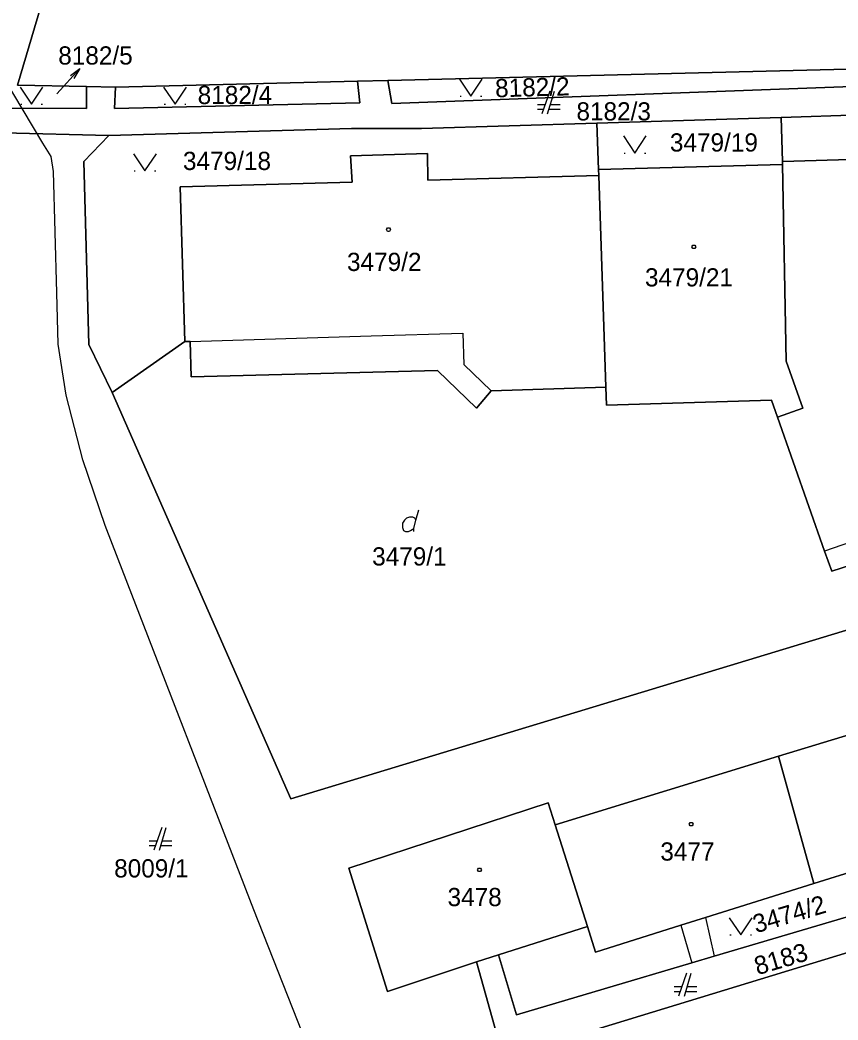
# Model space of a CAD drawing. Extents: x -263587 to -261993, y -1238795 to -1236748.
# Drawn here: x -262917.5 to -262845.6, y -1238446.6 to -1238358.7 of the extents above; entities that cross this region are included whole.
import ezdxf

# ---------------------------------------------------------------- set-up
doc = ezdxf.new("R2010")
doc.units = 0
doc.layers.add('Vrstva 1', color=7, linetype='Continuous')
doc.layers.add('Vrstva 2', color=7, linetype='Continuous')

msp = doc.modelspace()

# ---------------------------------------------------------------- linework, layer by layer
at = {"layer": 'Vrstva 1'}
for p, q in [((-262914.59, -1238353.93), (-262917.73, -1238364.43)), ((-262917.73, -1238364.43), (-262914.59, -1238353.93)), ((-262885.17, -1238364.02), (-262832.28, -1238362.71)), ((-262832.28, -1238362.71), (-262885.17, -1238364.02)), ((-262913.067, -1238363.582), (-262912.248, -1238362.975)), ((-262917.73, -1238364.43), (-262911.65, -1238364.56)), ((-262911.65, -1238364.56), (-262917.73, -1238364.43)), ((-262911.65, -1238364.56), (-262911.67, -1238366.49)), ((-262911.67, -1238366.49), (-262911.65, -1238364.56)), ((-262911.65, -1238364.56), (-262909.11, -1238364.61)), ((-262909.11, -1238364.61), (-262911.65, -1238364.56)), ((-262909.11, -1238364.61), (-262887.84, -1238364.09)), ((-262887.84, -1238364.09), (-262909.11, -1238364.61)), ((-262887.84, -1238364.09), (-262885.17, -1238364.02)), ((-262885.17, -1238364.02), (-262887.84, -1238364.09)), ((-262887.84, -1238364.09), (-262887.65, -1238365.99)), ((-262887.65, -1238365.99), (-262887.84, -1238364.09)), ((-262884.84, -1238366.04), (-262885.17, -1238364.02)), ((-262885.17, -1238364.02), (-262884.84, -1238366.04)), ((-262830.95, -1238364.06), (-262884.84, -1238366.04)), ((-262884.84, -1238366.04), (-262830.95, -1238364.06)), ((-262909.21, -1238366.48), (-262909.11, -1238364.61)), ((-262909.11, -1238364.61), (-262909.21, -1238366.48)), ((-262878.83, -1238365.41), (-262878.73, -1238365.41)), ((-262877.03, -1238365.41), (-262876.93, -1238365.41)), ((-262870.94, -1238364.96), (-262871.64, -1238366.96)), ((-262871.14, -1238366.96), (-262870.54, -1238364.96)), ((-262917.43, -1238366.11), (-262917.33, -1238366.11)), ((-262915.63, -1238366.11), (-262915.53, -1238366.11)), ((-262887.65, -1238365.99), (-262909.21, -1238366.48)), ((-262909.21, -1238366.48), (-262887.65, -1238365.99)), ((-262904.83, -1238366.11), (-262904.73, -1238366.11)), ((-262903.03, -1238366.11), (-262902.93, -1238366.11)), ((-262871.36, -1238366.16), (-262872.04, -1238366.16)), ((-262870.04, -1238366.16), (-262870.9, -1238366.16)), ((-262911.67, -1238366.49), (-262918.33, -1238366.45)), ((-262918.33, -1238366.45), (-262911.67, -1238366.49)), ((-262872.04, -1238366.56), (-262871.5, -1238366.56)), ((-262871.02, -1238366.56), (-262870.04, -1238366.56)), ((-262830.17, -1238366.65), (-262850.63, -1238367.27)), ((-262850.63, -1238367.27), (-262830.17, -1238366.65)), ((-262866.83, -1238367.78), (-262882.23, -1238368.25)), ((-262882.23, -1238368.25), (-262866.83, -1238367.78)), ((-262850.63, -1238367.27), (-262866.83, -1238367.78)), ((-262866.83, -1238367.78), (-262850.63, -1238367.27)), ((-262866.67, -1238371.85), (-262866.83, -1238367.78)), ((-262866.83, -1238367.78), (-262866.67, -1238371.85)), ((-262850.52, -1238371.14), (-262850.63, -1238367.27)), ((-262850.63, -1238367.27), (-262850.52, -1238371.14)), ((-262918.98, -1238368.62), (-262909.71, -1238368.87)), ((-262909.71, -1238368.87), (-262918.98, -1238368.62)), ((-262909.71, -1238368.87), (-262911.88, -1238371.13)), ((-262911.88, -1238371.13), (-262909.71, -1238368.87)), ((-262888.36, -1238368.24), (-262909.71, -1238368.87)), ((-262909.71, -1238368.87), (-262888.36, -1238368.24)), ((-262882.37, -1238368.25), (-262888.36, -1238368.24)), ((-262888.36, -1238368.24), (-262882.37, -1238368.25)), ((-262882.23, -1238368.25), (-262882.37, -1238368.25)), ((-262882.37, -1238368.25), (-262882.23, -1238368.25)), ((-262888.45, -1238370.64), (-262881.7, -1238370.44)), ((-262881.7, -1238370.44), (-262888.45, -1238370.64)), ((-262888.31, -1238372.97), (-262888.45, -1238370.64)), ((-262888.45, -1238370.64), (-262888.31, -1238372.97)), ((-262881.7, -1238370.44), (-262881.67, -1238372.77)), ((-262881.67, -1238372.77), (-262881.7, -1238370.44)), ((-262864.42, -1238370.4), (-262864.32, -1238370.4)), ((-262862.62, -1238370.4), (-262862.52, -1238370.4)), ((-262911.88, -1238371.13), (-262911.45, -1238387.23)), ((-262911.45, -1238387.23), (-262911.88, -1238371.13)), ((-262866.67, -1238371.85), (-262850.52, -1238371.42)), ((-262850.52, -1238371.42), (-262866.67, -1238371.85)), ((-262850.52, -1238371.14), (-262839.85, -1238370.85)), ((-262839.85, -1238370.85), (-262850.52, -1238371.14)), ((-262850.52, -1238371.42), (-262850.52, -1238371.14)), ((-262850.52, -1238371.14), (-262850.52, -1238371.42)), ((-262850.19, -1238388.69), (-262850.52, -1238371.42)), ((-262850.52, -1238371.42), (-262850.19, -1238388.69)), ((-262907.47, -1238371.96), (-262907.37, -1238371.96)), ((-262905.67, -1238371.96), (-262905.57, -1238371.96)), ((-262881.67, -1238372.77), (-262866.65, -1238372.37)), ((-262866.65, -1238372.37), (-262881.67, -1238372.77)), ((-262866.65, -1238372.37), (-262866.67, -1238371.85)), ((-262866.67, -1238371.85), (-262866.65, -1238372.37)), ((-262866.03, -1238390.97), (-262866.65, -1238372.37)), ((-262866.65, -1238372.37), (-262866.03, -1238390.97)), ((-262903.43, -1238373.38), (-262888.31, -1238372.97)), ((-262888.31, -1238372.97), (-262903.43, -1238373.38)), ((-262903.03, -1238386.96), (-262903.43, -1238373.38)), ((-262903.43, -1238373.38), (-262903.03, -1238386.96)), ((-262902.54, -1238386.95), (-262886.65, -1238386.46)), ((-262886.65, -1238386.46), (-262878.59, -1238386.22)), ((-262878.59, -1238386.22), (-262878.51, -1238388.97)), ((-262911.45, -1238387.23), (-262909.41, -1238391.43)), ((-262909.41, -1238391.43), (-262911.45, -1238387.23)), ((-262909.41, -1238391.43), (-262903.03, -1238386.96)), ((-262903.03, -1238386.96), (-262909.41, -1238391.43)), ((-262903.03, -1238386.96), (-262902.54, -1238386.95)), ((-262902.54, -1238386.95), (-262903.03, -1238386.96)), ((-262902.54, -1238386.95), (-262902.45, -1238390.07)), ((-262902.45, -1238390.07), (-262902.54, -1238386.95)), ((-262878.51, -1238388.97), (-262876.09, -1238391.29)), ((-262848.73, -1238392.81), (-262850.19, -1238388.69)), ((-262850.19, -1238388.69), (-262848.73, -1238392.81)), ((-262902.45, -1238390.07), (-262880.81, -1238389.49)), ((-262880.81, -1238389.49), (-262902.45, -1238390.07)), ((-262880.81, -1238389.49), (-262877.4, -1238392.8)), ((-262877.4, -1238392.8), (-262880.81, -1238389.49)), ((-262893.7, -1238427.13), (-262909.41, -1238391.43)), ((-262909.41, -1238391.43), (-262893.7, -1238427.13)), ((-262877.4, -1238392.8), (-262876.09, -1238391.29)), ((-262876.09, -1238391.29), (-262877.4, -1238392.8)), ((-262876.09, -1238391.29), (-262866.03, -1238390.97)), ((-262866.03, -1238390.97), (-262876.09, -1238391.29)), ((-262866.03, -1238390.97), (-262865.98, -1238392.54)), ((-262865.98, -1238392.54), (-262866.03, -1238390.97)), ((-262865.98, -1238392.54), (-262851.47, -1238392.12)), ((-262851.47, -1238392.12), (-262865.98, -1238392.54)), ((-262851.47, -1238392.12), (-262850.95, -1238393.59)), ((-262850.95, -1238393.59), (-262851.47, -1238392.12)), ((-262850.95, -1238393.59), (-262848.73, -1238392.81)), ((-262848.73, -1238392.81), (-262850.95, -1238393.59)), ((-262850.95, -1238393.59), (-262846.81, -1238405.36)), ((-262846.81, -1238405.36), (-262850.95, -1238393.59)), ((-262882.73, -1238402.65), (-262882.46, -1238401.75)), ((-262844.52, -1238404.58), (-262846.81, -1238405.36)), ((-262822.27, -1238405.46), (-262893.7, -1238427.13)), ((-262893.7, -1238427.13), (-262822.27, -1238405.46)), ((-262846.81, -1238405.36), (-262846.16, -1238407.13)), ((-262846.16, -1238407.13), (-262846.81, -1238405.36)), ((-262846.16, -1238407.13), (-262843.6, -1238406.28)), ((-262843.6, -1238406.28), (-262846.16, -1238407.13)), ((-262850.86, -1238423.39), (-262832.44, -1238417.74)), ((-262832.44, -1238417.74), (-262850.86, -1238423.39)), ((-262870.49, -1238429.42), (-262850.86, -1238423.39)), ((-262850.86, -1238423.39), (-262870.49, -1238429.42)), ((-262850.86, -1238423.39), (-262847.74, -1238434.56)), ((-262847.74, -1238434.56), (-262850.86, -1238423.39)), ((-262888.61, -1238433.21), (-262871.1, -1238427.48)), ((-262871.1, -1238427.48), (-262888.61, -1238433.21)), ((-262871.1, -1238427.48), (-262870.49, -1238429.42)), ((-262870.49, -1238429.42), (-262871.1, -1238427.48)), ((-262870.49, -1238429.42), (-262867.64, -1238438.35)), ((-262867.64, -1238438.35), (-262870.49, -1238429.42)), ((-262905.05, -1238429.63), (-262905.75, -1238431.63)), ((-262905.25, -1238431.63), (-262904.65, -1238429.63)), ((-262905.47, -1238430.83), (-262906.15, -1238430.83)), ((-262906.15, -1238431.23), (-262905.61, -1238431.23)), ((-262905.13, -1238431.23), (-262904.15, -1238431.23)), ((-262904.15, -1238430.83), (-262905.01, -1238430.83)), ((-262840.63, -1238432.34), (-262847.74, -1238434.56)), ((-262847.74, -1238434.56), (-262840.63, -1238432.34)), ((-262885.22, -1238444.06), (-262888.61, -1238433.21)), ((-262888.61, -1238433.21), (-262885.22, -1238444.06)), ((-262847.74, -1238434.56), (-262857.28, -1238437.56)), ((-262857.28, -1238437.56), (-262847.74, -1238434.56)), ((-262856.5, -1238440.95), (-262839.65, -1238435.96)), ((-262839.65, -1238435.96), (-262856.5, -1238440.95)), ((-262867.64, -1238438.35), (-262875.45, -1238440.82)), ((-262875.45, -1238440.82), (-262867.64, -1238438.35)), ((-262866.93, -1238440.58), (-262867.64, -1238438.35)), ((-262867.64, -1238438.35), (-262866.93, -1238440.58)), ((-262859.43, -1238438.23), (-262866.93, -1238440.58)), ((-262866.93, -1238440.58), (-262859.43, -1238438.23)), ((-262857.28, -1238437.56), (-262859.43, -1238438.23)), ((-262859.43, -1238438.23), (-262857.28, -1238437.56)), ((-262859.43, -1238438.23), (-262858.47, -1238441.53)), ((-262857.28, -1238437.56), (-262856.5, -1238440.95)), ((-262855.13, -1238439.07), (-262855.03, -1238439.07)), ((-262853.33, -1238439.07), (-262853.23, -1238439.07)), ((-262841.06, -1238439.47), (-262873.85, -1238449.49)), ((-262873.85, -1238449.49), (-262841.06, -1238439.47)), ((-262877.38, -1238441.43), (-262875.45, -1238440.82)), ((-262875.45, -1238440.82), (-262877.38, -1238441.43)), ((-262875.45, -1238440.82), (-262873.87, -1238446.1)), ((-262873.87, -1238446.1), (-262875.45, -1238440.82)), ((-262858.47, -1238441.53), (-262856.5, -1238440.95)), ((-262856.5, -1238440.95), (-262858.47, -1238441.53)), ((-262877.38, -1238441.43), (-262885.22, -1238444.06)), ((-262885.22, -1238444.06), (-262877.38, -1238441.43)), ((-262874.97, -1238450.05), (-262877.38, -1238441.43)), ((-262877.38, -1238441.43), (-262874.97, -1238450.05)), ((-262873.87, -1238446.1), (-262858.47, -1238441.53)), ((-262858.47, -1238441.53), (-262873.87, -1238446.1)), ((-262858.93, -1238442.45), (-262859.63, -1238444.45)), ((-262859.13, -1238444.45), (-262858.53, -1238442.45)), ((-262859.35, -1238443.65), (-262860.03, -1238443.65)), ((-262860.03, -1238444.05), (-262859.49, -1238444.05)), ((-262859.01, -1238444.05), (-262858.03, -1238444.05)), ((-262858.03, -1238443.65), (-262858.89, -1238443.65))]:
    msp.add_line(p, q, dxfattribs=at)
for points in [[(-262914.26, -1238365.2), (-262912.248, -1238362.975), (-262912.77, -1238363.851)], [(-262878.88, -1238363.91), (-262877.88, -1238365.41), (-262876.88, -1238363.91)], [(-262917.48, -1238364.61), (-262916.48, -1238366.11), (-262915.48, -1238364.61)], [(-262904.88, -1238364.61), (-262903.88, -1238366.11), (-262902.88, -1238364.61)], [(-262864.47, -1238368.9), (-262863.47, -1238370.4), (-262862.47, -1238368.9)], [(-262907.52, -1238370.46), (-262906.52, -1238371.96), (-262905.52, -1238370.46)], [(-262882.91, -1238403.64), (-262882.91, -1238403.37), (-262882.73, -1238402.65), (-262882.82, -1238402.47), (-262883, -1238402.38), (-262883.27, -1238402.38), (-262883.54, -1238402.47), (-262883.72, -1238402.65), (-262883.9, -1238402.92), (-262883.9, -1238403.28), (-262883.81, -1238403.55), (-262883.63, -1238403.64), (-262883.36, -1238403.64), (-262883.18, -1238403.55), (-262882.91, -1238403.37)], [(-262855.18, -1238437.57), (-262854.18, -1238439.07), (-262853.18, -1238437.57)]]:
    msp.add_lwpolyline(points, dxfattribs=at)
for points in [[(-262885.03, -1238376.98), (-262884.94, -1238377.13), (-262885.03, -1238377.28), (-262885.21, -1238377.28), (-262885.3, -1238377.13), (-262885.21, -1238376.98)], [(-262858.21, -1238378.49), (-262858.12, -1238378.64), (-262858.21, -1238378.79), (-262858.39, -1238378.79), (-262858.48, -1238378.64), (-262858.39, -1238378.49)], [(-262858.44, -1238429.2), (-262858.35, -1238429.35), (-262858.44, -1238429.5), (-262858.62, -1238429.5), (-262858.71, -1238429.35), (-262858.62, -1238429.2)], [(-262877.04, -1238433.2), (-262876.95, -1238433.35), (-262877.04, -1238433.5), (-262877.22, -1238433.5), (-262877.31, -1238433.35), (-262877.22, -1238433.2)]]:
    msp.add_lwpolyline(points, close=True, dxfattribs=at)
at = {"layer": 'Vrstva 2'}
msp.add_lwpolyline([(-262853.67, -1238572), (-262858.82, -1238561.234), (-262870.51, -1238539), (-262873.34, -1238533.53), (-262876.38, -1238529.24), (-262880.031, -1238521.826), (-262869.115, -1238517.45), (-262870.175, -1238508.052), (-262871.32, -1238501.74), (-262879.11, -1238482.06), (-262890.985, -1238452.02), (-262896.942, -1238436.871), (-262908.888, -1238406.073), (-262910.006, -1238403.107), (-262911.99, -1238397.34), (-262913.444, -1238391.676), (-262914.16, -1238387.193), (-262914.268, -1238382.687), (-262914.548, -1238372.015), (-262914.76, -1238370.7), (-262915.49, -1238369.52), (-262926.72, -1238350.73)], dxfattribs=at)

# ---------------------------------------------------------------- texts
at = {"layer": 'Vrstva 1'}
for s, p in [('8182/5', (-262914.14, -1238362.63)), ('8182/4', (-262901.89, -1238366.1)), ('8182/3', (-262868.61, -1238367.54)), ('3479/19', (-262860.4, -1238370.27)), ('3479/18', (-262903.184, -1238371.89)), ('3479/2', (-262888.769, -1238380.76)), ('3479/21', (-262862.588, -1238382.12)), ('3479/1', (-262886.56, -1238406.63)), ('3477', (-262861.238, -1238432.55)), ('8009/1', (-262909.229, -1238434.03)), ('3478', (-262879.938, -1238436.55))]:
    msp.add_text(s, height=1.6, dxfattribs=at).set_placement(p)
for s, rotation, p in [('8182/2', 1.54699, (-262875.735, -1238365.508)), ('3474/2', 16.44389, (-262852.832, -1238438.939)), ('8183', 16.44389, (-262852.703, -1238442.624))]:
    msp.add_text(s, height=1.6, rotation=rotation, dxfattribs=at).set_placement(p)

doc.saveas('drawing.dxf')
